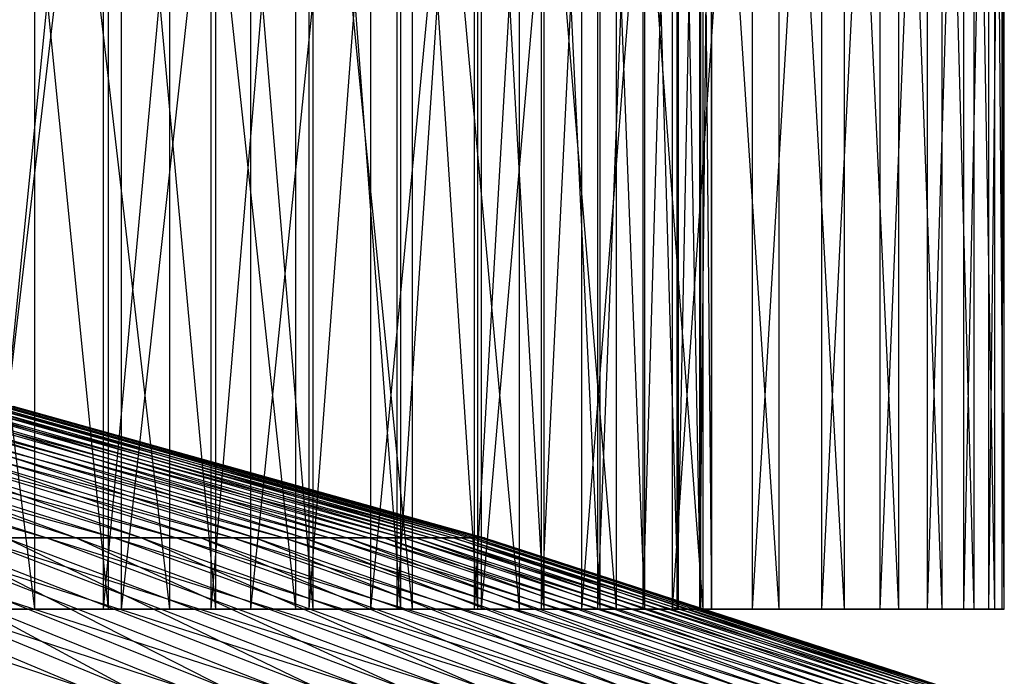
# Model space of a CAD drawing. Extents: x -125 to 125, y -143 to 0.
# Tile 339 of 406: x 14.94 to 20, y -26.14 to -22.77. Entities that reach past the tile are written whole.
import ezdxf

# ---------------------------------------------------------------- set-up
doc = ezdxf.new("R2010")
doc.units = 0
doc.header["$LTSCALE"] = 25.4
doc.layers.get('0').update_dxf_attribs({"linetype": 'CONTINUOUS'})

# ---------------------------------------------------------------- blocks, each defined once
blk = doc.blocks.new('NL2500027000_STL_3')
at = {"color": 0}
for p, q in [((15.0189, -25.8, 13.2073), (14.2819, -19.8, 14.001)), ((15.0189, -25.8, 13.2073), (14.2819, -19.8, 14.001)), ((14.7537, -25.8, -13.5029), (15.4631, -19.8, -12.6844)), ((14.7537, -25.8, -13.5029), (15.4631, -19.8, -12.6844)), ((15.3696, -19.8, -10.2969), (14.7681, -25.8, -11.1425)), ((15.3696, -19.8, -10.2969), (14.7681, -25.8, -11.1425)), ((14.7953, -19.8, 11.1062), (15.3948, -25.8, 10.2592)), ((14.7953, -19.8, 11.1062), (15.3948, -25.8, 10.2592)), ((15.0189, -25.8, 13.2073), (15.0189, -19.8, 13.2073)), ((15.0189, -25.8, 13.2073), (15.0189, -19.8, 13.2073)), ((15.7119, -25.8, 12.3748), (15.0189, -19.8, 13.2073)), ((15.7119, -25.8, 12.3748), (15.0189, -19.8, 13.2073)), ((15.9228, -19.8, -9.4189), (15.3696, -25.8, -10.2969)), ((15.9228, -19.8, -9.4189), (15.3696, -25.8, -10.2969)), ((15.3696, -19.8, -10.2969), (15.3696, -25.8, -10.2969)), ((15.3696, -19.8, -10.2969), (15.3696, -25.8, -10.2969)), ((15.3948, -19.8, 10.2592), (15.3948, -25.8, 10.2592)), ((15.3948, -19.8, 10.2592), (15.3948, -25.8, 10.2592)), ((15.3948, -19.8, 10.2592), (15.9458, -25.8, 9.3799)), ((15.3948, -19.8, 10.2592), (15.9458, -25.8, 9.3799)), ((15.4631, -25.8, -12.6844), (16.1271, -19.8, -11.8286)), ((15.4631, -25.8, -12.6844), (16.1271, -19.8, -11.8286)), ((15.4631, -25.8, -12.6844), (15.4631, -19.8, -12.6844)), ((15.4631, -25.8, -12.6844), (15.4631, -19.8, -12.6844)), ((15.7119, -25.8, 12.3748), (15.7119, -19.8, 12.3748)), ((15.7119, -25.8, 12.3748), (15.7119, -19.8, 12.3748)), ((16.3588, -25.8, 11.506), (15.7119, -19.8, 12.3748)), ((16.3588, -25.8, 11.506), (15.7119, -19.8, 12.3748)), ((16.4258, -19.8, -8.5113), (15.9228, -25.8, -9.4189)), ((16.4258, -19.8, -8.5113), (15.9228, -25.8, -9.4189)), ((15.9228, -19.8, -9.4189), (15.9228, -25.8, -9.4189)), ((15.9228, -19.8, -9.4189), (15.9228, -25.8, -9.4189)), ((15.9458, -19.8, 9.3799), (15.9458, -25.8, 9.3799)), ((15.9458, -19.8, 9.3799), (15.9458, -25.8, 9.3799)), ((15.9458, -19.8, 9.3799), (16.4466, -25.8, 8.471)), ((15.9458, -19.8, 9.3799), (16.4466, -25.8, 8.471)), ((16.1271, -25.8, -11.8286), (16.7438, -19.8, -10.9382)), ((16.1271, -25.8, -11.8286), (16.7438, -19.8, -10.9382)), ((16.1271, -25.8, -11.8286), (16.1271, -19.8, -11.8286)), ((16.1271, -25.8, -11.8286), (16.1271, -19.8, -11.8286)), ((16.3588, -25.8, 11.506), (16.3588, -19.8, 11.506)), ((16.3588, -25.8, 11.506), (16.3588, -19.8, 11.506)), ((16.9578, -25.8, 10.6035), (16.3588, -19.8, 11.506)), ((16.9578, -25.8, 10.6035), (16.3588, -19.8, 11.506)), ((16.8772, -19.8, -7.5769), (16.4258, -25.8, -8.5113)), ((16.8772, -19.8, -7.5769), (16.4258, -25.8, -8.5113)), ((16.4258, -19.8, -8.5113), (16.4258, -25.8, -8.5113)), ((16.4258, -19.8, -8.5113), (16.4258, -25.8, -8.5113)), ((16.4466, -19.8, 8.471), (16.4466, -25.8, 8.471)), ((16.4466, -19.8, 8.471), (16.4466, -25.8, 8.471)), ((16.4466, -19.8, 8.471), (16.8957, -25.8, 7.5355)), ((16.4466, -19.8, 8.471), (16.8957, -25.8, 7.5355)), ((16.7438, -25.8, -10.9382), (17.3115, -19.8, -10.0156)), ((16.7438, -25.8, -10.9382), (17.3115, -19.8, -10.0156)), ((16.7438, -25.8, -10.9382), (16.7438, -19.8, -10.9382)), ((16.7438, -25.8, -10.9382), (16.7438, -19.8, -10.9382)), ((17.2755, -19.8, -6.6187), (16.8772, -25.8, -7.5769)), ((17.2755, -19.8, -6.6187), (16.8772, -25.8, -7.5769)), ((16.8772, -19.8, -7.5769), (16.8772, -25.8, -7.5769)), ((16.8772, -19.8, -7.5769), (16.8772, -25.8, -7.5769)), ((16.8957, -19.8, 7.5355), (16.8957, -25.8, 7.5355)), ((16.8957, -19.8, 7.5355), (16.8957, -25.8, 7.5355)), ((16.8957, -19.8, 7.5355), (17.2917, -25.8, 6.5763)), ((16.8957, -19.8, 7.5355), (17.2917, -25.8, 6.5763)), ((16.9578, -25.8, 10.6035), (16.9578, -19.8, 10.6035)), ((16.9578, -25.8, 10.6035), (16.9578, -19.8, 10.6035)), ((17.507, -25.8, 9.6699), (16.9578, -19.8, 10.6035)), ((17.507, -25.8, 9.6699), (16.9578, -19.8, 10.6035)), ((17.6194, -19.8, -5.6396), (17.2755, -25.8, -6.6187)), ((17.6194, -19.8, -5.6396), (17.2755, -25.8, -6.6187)), ((17.2755, -19.8, -6.6187), (17.2755, -25.8, -6.6187)), ((17.2755, -19.8, -6.6187), (17.2755, -25.8, -6.6187)), ((17.2917, -19.8, 6.5763), (17.2917, -25.8, 6.5763)), ((17.2917, -19.8, 6.5763), (17.2917, -25.8, 6.5763)), ((17.2917, -19.8, 6.5763), (17.6332, -25.8, 5.5964)), ((17.2917, -19.8, 6.5763), (17.6332, -25.8, 5.5964)), ((17.3115, -25.8, -10.0156), (17.8283, -19.8, -9.0637)), ((17.3115, -25.8, -10.0156), (17.8283, -19.8, -9.0637)), ((17.3115, -25.8, -10.0156), (17.3115, -19.8, -10.0156)), ((17.3115, -25.8, -10.0156), (17.3115, -19.8, -10.0156)), ((17.507, -25.8, 9.6699), (17.507, -19.8, 9.6699)), ((17.507, -25.8, 9.6699), (17.507, -19.8, 9.6699)), ((18.0048, -25.8, 8.7079), (17.507, -19.8, 9.6699)), ((18.0048, -25.8, 8.7079), (17.507, -19.8, 9.6699)), ((17.9079, -19.8, -4.6428), (17.6194, -25.8, -5.6396)), ((17.9079, -19.8, -4.6428), (17.6194, -25.8, -5.6396)), ((17.6194, -19.8, -5.6396), (17.6194, -25.8, -5.6396)), ((17.6194, -19.8, -5.6396), (17.6194, -25.8, -5.6396)), ((17.6332, -19.8, 5.5964), (17.6332, -25.8, 5.5964)), ((17.6332, -19.8, 5.5964), (17.6332, -25.8, 5.5964)), ((17.6332, -19.8, 5.5964), (17.9193, -25.8, 4.5989)), ((17.6332, -19.8, 5.5964), (17.9193, -25.8, 4.5989)), ((17.8283, -25.8, -9.0637), (18.2929, -19.8, -8.0852)), ((17.8283, -25.8, -9.0637), (18.2929, -19.8, -8.0852)), ((17.8283, -25.8, -9.0637), (17.8283, -19.8, -9.0637)), ((17.8283, -25.8, -9.0637), (17.8283, -19.8, -9.0637)), ((18.1401, -19.8, -3.6314), (17.9079, -25.8, -4.6428)), ((18.1401, -19.8, -3.6314), (17.9079, -25.8, -4.6428)), ((17.9079, -19.8, -4.6428), (17.9079, -25.8, -4.6428)), ((17.9079, -19.8, -4.6428), (17.9079, -25.8, -4.6428)), ((17.9193, -19.8, 4.5989), (17.9193, -25.8, 4.5989)), ((17.9193, -19.8, 4.5989), (17.9193, -25.8, 4.5989)), ((17.9193, -19.8, 4.5989), (18.1489, -25.8, 3.5869)), ((17.9193, -19.8, 4.5989), (18.1489, -25.8, 3.5869)), ((18.0048, -25.8, 8.7079), (18.0048, -19.8, 8.7079)), ((18.0048, -25.8, 8.7079), (18.0048, -19.8, 8.7079)), ((18.4498, -25.8, 7.7203), (18.0048, -19.8, 8.7079)), ((18.4498, -25.8, 7.7203), (18.0048, -19.8, 8.7079)), ((18.3152, -19.8, -2.6086), (18.1401, -25.8, -3.6314)), ((18.3152, -19.8, -2.6086), (18.1401, -25.8, -3.6314)), ((18.1401, -19.8, -3.6314), (18.1401, -25.8, -3.6314)), ((18.1401, -19.8, -3.6314), (18.1401, -25.8, -3.6314)), ((18.1489, -19.8, 3.5869), (18.1489, -25.8, 3.5869)), ((18.1489, -19.8, 3.5869), (18.1489, -25.8, 3.5869)), ((18.1489, -19.8, 3.5869), (18.3215, -25.8, 2.5637)), ((18.1489, -19.8, 3.5869), (18.3215, -25.8, 2.5637)), ((18.2929, -25.8, -8.0852), (18.7038, -19.8, -7.083)), ((18.2929, -25.8, -8.0852), (18.7038, -19.8, -7.083)), ((18.2929, -25.8, -8.0852), (18.2929, -19.8, -8.0852)), ((18.2929, -25.8, -8.0852), (18.2929, -19.8, -8.0852)), ((18.4326, -19.8, -1.5775), (18.3152, -25.8, -2.6086)), ((18.4326, -19.8, -1.5775), (18.3152, -25.8, -2.6086)), ((18.3152, -19.8, -2.6086), (18.3152, -25.8, -2.6086)), ((18.3152, -19.8, -2.6086), (18.3152, -25.8, -2.6086)), ((18.3215, -19.8, 2.5637), (18.3215, -25.8, 2.5637)), ((18.3215, -19.8, 2.5637), (18.3215, -25.8, 2.5637)), ((18.3215, -19.8, 2.5637), (18.4364, -25.8, 1.5323)), ((18.3215, -19.8, 2.5637), (18.4364, -25.8, 1.5323)), ((18.4921, -19.8, -0.5415), (18.4326, -25.8, -1.5775)), ((18.4921, -19.8, -0.5415), (18.4326, -25.8, -1.5775)), ((18.4326, -19.8, -1.5775), (18.4326, -25.8, -1.5775)), ((18.4326, -19.8, -1.5775), (18.4326, -25.8, -1.5775)), ((18.4364, -19.8, 1.5323), (18.4364, -25.8, 1.5323)), ((18.4364, -19.8, 1.5323), (18.4364, -25.8, 1.5323)), ((18.4364, -19.8, 1.5323), (18.4933, -25.8, 0.4962)), ((18.4364, -19.8, 1.5323), (18.4933, -25.8, 0.4962)), ((18.4498, -25.8, 7.7203), (18.4498, -19.8, 7.7203)), ((18.4498, -25.8, 7.7203), (18.4498, -19.8, 7.7203)), ((18.8407, -25.8, 6.7102), (18.4498, -19.8, 7.7203)), ((18.8407, -25.8, 6.7102), (18.4498, -19.8, 7.7203)), ((18.4933, -19.8, 0.4962), (18.4921, -25.8, -0.5415)), ((18.4933, -19.8, 0.4962), (18.4921, -25.8, -0.5415)), ((18.4921, -19.8, -0.5415), (18.4921, -25.8, -0.5415)), ((18.4921, -19.8, -0.5415), (18.4921, -25.8, -0.5415)), ((18.4933, -19.8, 0.4962), (18.4933, -25.8, 0.4962)), ((18.4933, -19.8, 0.4962), (18.4933, -25.8, 0.4962)), ((18.7038, -25.8, -7.083), (19.0598, -19.8, -6.06)), ((18.7038, -25.8, -7.083), (19.0598, -19.8, -6.06)), ((18.7038, -25.8, -7.083), (18.7038, -19.8, -7.083)), ((18.7038, -25.8, -7.083), (18.7038, -19.8, -7.083)), ((18.8407, -25.8, 6.7102), (18.8407, -19.8, 6.7102)), ((18.8407, -25.8, 6.7102), (18.8407, -19.8, 6.7102)), ((19.1764, -25.8, 5.6803), (18.8407, -19.8, 6.7102)), ((19.1764, -25.8, 5.6803), (18.8407, -19.8, 6.7102)), ((19.0598, -25.8, -6.06), (19.3599, -19.8, -5.0193)), ((19.0598, -25.8, -6.06), (19.3599, -19.8, -5.0193)), ((19.0598, -25.8, -6.06), (19.0598, -19.8, -6.06)), ((19.0598, -25.8, -6.06), (19.0598, -19.8, -6.06)), ((19.1764, -25.8, 5.6803), (19.1764, -19.8, 5.6803)), ((19.1764, -25.8, 5.6803), (19.1764, -19.8, 5.6803)), ((19.4558, -25.8, 4.6338), (19.1764, -19.8, 5.6803)), ((19.4558, -25.8, 4.6338), (19.1764, -19.8, 5.6803)), ((19.3599, -25.8, -5.0193), (19.6033, -19.8, -3.9638)), ((19.3599, -25.8, -5.0193), (19.6033, -19.8, -3.9638)), ((19.3599, -25.8, -5.0193), (19.3599, -19.8, -5.0193)), ((19.3599, -25.8, -5.0193), (19.3599, -19.8, -5.0193)), ((19.4558, -25.8, 4.6338), (19.4558, -19.8, 4.6338)), ((19.4558, -25.8, 4.6338), (19.4558, -19.8, 4.6338)), ((19.6781, -25.8, 3.5737), (19.4558, -19.8, 4.6338)), ((19.6781, -25.8, 3.5737), (19.4558, -19.8, 4.6338)), ((19.6033, -25.8, -3.9638), (19.7891, -19.8, -2.8967)), ((19.6033, -25.8, -3.9638), (19.7891, -19.8, -2.8967)), ((19.6033, -25.8, -3.9638), (19.6033, -19.8, -3.9638)), ((19.6033, -25.8, -3.9638), (19.6033, -19.8, -3.9638)), ((19.6781, -25.8, 3.5737), (19.6781, -19.8, 3.5737)), ((19.6781, -25.8, 3.5737), (19.6781, -19.8, 3.5737)), ((19.8427, -25.8, 2.5031), (19.6781, -19.8, 3.5737)), ((19.8427, -25.8, 2.5031), (19.6781, -19.8, 3.5737)), ((19.7891, -25.8, -2.8967), (19.9169, -19.8, -1.821)), ((19.7891, -25.8, -2.8967), (19.9169, -19.8, -1.821)), ((19.7891, -25.8, -2.8967), (19.7891, -19.8, -2.8967)), ((19.7891, -25.8, -2.8967), (19.7891, -19.8, -2.8967)), ((19.8427, -25.8, 2.5031), (19.8427, -19.8, 2.5031)), ((19.8427, -25.8, 2.5031), (19.8427, -19.8, 2.5031)), ((19.9492, -25.8, 1.4251), (19.8427, -19.8, 2.5031)), ((19.9492, -25.8, 1.4251), (19.8427, -19.8, 2.5031)), ((19.9169, -25.8, -1.821), (19.9863, -19.8, -0.7401)), ((19.9169, -25.8, -1.821), (19.9863, -19.8, -0.7401)), ((19.9169, -25.8, -1.821), (19.9169, -19.8, -1.821)), ((19.9169, -25.8, -1.821), (19.9169, -19.8, -1.821)), ((19.9492, -25.8, 1.4251), (19.9492, -19.8, 1.4251)), ((19.9492, -25.8, 1.4251), (19.9492, -19.8, 1.4251)), ((19.9971, -25.8, 0.343), (19.9492, -19.8, 1.4251)), ((19.9971, -25.8, 0.343), (19.9492, -19.8, 1.4251)), ((19.9863, -25.8, -0.7401), (19.9971, -19.8, 0.343)), ((19.9863, -25.8, -0.7401), (19.9971, -19.8, 0.343)), ((19.9863, -25.8, -0.7401), (19.9863, -19.8, -0.7401)), ((19.9863, -25.8, -0.7401), (19.9863, -19.8, -0.7401)), ((19.9971, -25.8, 0.343), (19.9971, -19.8, 0.343)), ((19.9971, -25.8, 0.343), (19.9971, -19.8, 0.343)), ((12.6529, -24.7581, 7.8821), (15.0809, -25.4333, 8.5339)), ((12.6529, -24.7581, 7.8821), (15.0809, -25.4333, 8.5339)), ((12.9739, -24.7581, 7.3417), (15.4272, -25.4333, 7.8906)), ((12.9739, -24.7581, 7.3417), (15.4272, -25.4333, 7.8906)), ((12.9739, -24.7581, 7.3417), (15.0809, -25.4333, 8.5339)), ((12.9739, -24.7581, 7.3417), (15.0809, -25.4333, 8.5339)), ((13.1029, -24.7581, -7.109), (15.2307, -25.4333, -8.2634)), ((13.1029, -24.7581, -7.109), (15.2307, -25.4333, -8.2634)), ((13.2719, -24.7581, 6.7882), (15.7461, -25.4333, 7.2332)), ((13.2719, -24.7581, 6.7882), (15.7461, -25.4333, 7.2332)), ((13.2719, -24.7581, 6.7882), (15.4272, -25.4333, 7.8906)), ((13.2719, -24.7581, 6.7882), (15.4272, -25.4333, 7.8906)), ((13.3909, -24.7581, -6.5503), (15.2307, -25.4333, -8.2634)), ((13.3909, -24.7581, -6.5503), (15.2307, -25.4333, -8.2634)), ((13.3909, -24.7581, -6.5503), (15.5656, -25.4333, -7.614)), ((13.3909, -24.7581, -6.5503), (15.5656, -25.4333, -7.614)), ((13.5463, -24.7581, 6.2227), (16.0371, -25.4333, 6.563)), ((13.5463, -24.7581, 6.2227), (16.0371, -25.4333, 6.563)), ((13.5463, -24.7581, 6.2227), (15.7461, -25.4333, 7.2332)), ((13.5463, -24.7581, 6.2227), (15.7461, -25.4333, 7.2332)), ((13.6551, -24.7581, -5.9799), (15.5656, -25.4333, -7.614)), ((13.6551, -24.7581, -5.9799), (15.5656, -25.4333, -7.614)), ((13.6551, -24.7581, -5.9799), (15.8727, -25.4333, -6.9511)), ((13.6551, -24.7581, -5.9799), (15.8727, -25.4333, -6.9511)), ((13.7965, -24.7581, 5.6461), (16.2995, -25.4333, 5.8811)), ((13.7965, -24.7581, 5.6461), (16.2995, -25.4333, 5.8811)), ((13.7965, -24.7581, 5.6461), (16.0371, -25.4333, 6.563)), ((13.7965, -24.7581, 5.6461), (16.0371, -25.4333, 6.563)), ((13.8951, -24.7581, -5.399), (15.8727, -25.4333, -6.9511)), ((13.8951, -24.7581, -5.399), (15.8727, -25.4333, -6.9511)), ((13.8951, -24.7581, -5.399), (16.1516, -25.4333, -6.2757)), ((13.8951, -24.7581, -5.399), (16.1516, -25.4333, -6.2757)), ((14.0223, -24.7581, 5.0594), (16.5329, -25.4333, 5.1887)), ((14.0223, -24.7581, 5.0594), (16.5329, -25.4333, 5.1887)), ((14.0223, -24.7581, 5.0594), (16.2995, -25.4333, 5.8811)), ((14.0223, -24.7581, 5.0594), (16.2995, -25.4333, 5.8811)), ((14.1103, -24.7581, -4.8084), (16.1516, -25.4333, -6.2757)), ((14.1103, -24.7581, -4.8084), (16.1516, -25.4333, -6.2757)), ((14.1103, -24.7581, -4.8084), (16.4018, -25.4333, -5.5893)), ((14.1103, -24.7581, -4.8084), (16.4018, -25.4333, -5.5893)), ((14.2231, -24.7581, 4.4638), (16.737, -25.4333, 4.4871)), ((14.2231, -24.7581, 4.4638), (16.737, -25.4333, 4.4871)), ((14.2231, -24.7581, 4.4638), (16.5329, -25.4333, 5.1887)), ((14.2231, -24.7581, 4.4638), (16.5329, -25.4333, 5.1887)), ((14.3005, -24.7581, -4.2093), (16.4018, -25.4333, -5.5893)), ((14.3005, -24.7581, -4.2093), (16.4018, -25.4333, -5.5893)), ((14.3005, -24.7581, -4.2093), (16.6229, -25.4333, -4.8928)), ((14.3005, -24.7581, -4.2093), (16.6229, -25.4333, -4.8928)), ((14.3986, -24.7581, 3.8602), (16.9112, -25.4333, 3.7776)), ((14.3986, -24.7581, 3.8602), (16.9112, -25.4333, 3.7776)), ((14.3986, -24.7581, 3.8602), (16.737, -25.4333, 4.4871)), ((14.3986, -24.7581, 3.8602), (16.737, -25.4333, 4.4871)), ((14.4652, -24.7581, -3.6027), (16.6229, -25.4333, -4.8928)), ((14.4652, -24.7581, -3.6027), (16.6229, -25.4333, -4.8928)), ((14.4652, -24.7581, -3.6027), (16.8144, -25.4333, -4.1877)), ((14.4652, -24.7581, -3.6027), (16.8144, -25.4333, -4.1877)), ((14.5486, -24.7581, 3.2498), (17.0555, -25.4333, 3.0613)), ((14.5486, -24.7581, 3.2498), (17.0555, -25.4333, 3.0613)), ((14.5486, -24.7581, 3.2498), (16.9112, -25.4333, 3.7776)), ((14.5486, -24.7581, 3.2498), (16.9112, -25.4333, 3.7776)), ((14.6043, -24.7581, -2.9897), (16.8144, -25.4333, -4.1877)), ((14.6043, -24.7581, -2.9897), (16.8144, -25.4333, -4.1877)), ((14.6043, -24.7581, -2.9897), (16.976, -25.4333, -3.4752)), ((14.6043, -24.7581, -2.9897), (16.976, -25.4333, -3.4752)), ((14.6726, -24.7581, 2.6336), (17.1693, -25.4333, 2.3396)), ((14.6726, -24.7581, 2.6336), (17.1693, -25.4333, 2.3396)), ((14.6726, -24.7581, 2.6336), (17.0555, -25.4333, 3.0613)), ((14.6726, -24.7581, 2.6336), (17.0555, -25.4333, 3.0613)), ((14.7173, -24.7581, -2.3713), (16.976, -25.4333, -3.4752)), ((14.7173, -24.7581, -2.3713), (16.976, -25.4333, -3.4752)), ((14.7173, -24.7581, -2.3713), (17.1074, -25.4333, -2.7564)), ((14.7173, -24.7581, -2.3713), (17.1074, -25.4333, -2.7564)), ((14.7706, -24.7581, 2.0127), (17.2527, -25.4333, 1.6137)), ((14.7706, -24.7581, 2.0127), (17.2527, -25.4333, 1.6137)), ((14.7706, -24.7581, 2.0127), (17.1693, -25.4333, 2.3396)), ((14.7706, -24.7581, 2.0127), (17.1693, -25.4333, 2.3396)), ((14.8042, -24.7581, -1.7488), (17.1074, -25.4333, -2.7564)), ((14.8042, -24.7581, -1.7488), (17.1074, -25.4333, -2.7564)), ((14.8042, -24.7581, -1.7488), (17.2084, -25.4333, -2.0328)), ((14.8042, -24.7581, -1.7488), (17.2084, -25.4333, -2.0328)), ((14.8423, -24.7581, 1.3882), (17.3054, -25.4333, 0.8849)), ((14.8423, -24.7581, 1.3882), (17.3054, -25.4333, 0.8849)), ((14.8423, -24.7581, 1.3882), (17.2527, -25.4333, 1.6137)), ((14.8423, -24.7581, 1.3882), (17.2527, -25.4333, 1.6137)), ((14.8648, -24.7581, -1.1232), (17.2084, -25.4333, -2.0328)), ((14.8648, -24.7581, -1.1232), (17.2084, -25.4333, -2.0328)), ((14.8648, -24.7581, -1.1232), (17.2788, -25.4333, -1.3056)), ((14.8648, -24.7581, -1.1232), (17.2788, -25.4333, -1.3056)), ((14.8877, -24.7581, 0.7613), (17.3273, -25.4333, 0.1546)), ((14.8877, -24.7581, 0.7613), (17.3273, -25.4333, 0.1546)), ((14.8877, -24.7581, 0.7613), (17.3054, -25.4333, 0.8849)), ((14.8877, -24.7581, 0.7613), (17.3054, -25.4333, 0.8849)), ((14.8989, -24.7581, -0.4955), (17.2788, -25.4333, -1.3056)), ((14.8989, -24.7581, -0.4955), (17.2788, -25.4333, -1.3056)), ((14.8989, -24.7581, -0.4955), (17.3184, -25.4333, -0.576)), ((14.8989, -24.7581, -0.4955), (17.3184, -25.4333, -0.576)), ((14.9065, -24.7581, 0.133), (17.3184, -25.4333, -0.576)), ((14.9065, -24.7581, 0.133), (17.3184, -25.4333, -0.576)), ((14.9065, -24.7581, 0.133), (17.3273, -25.4333, 0.1546)), ((14.9065, -24.7581, 0.133), (17.3273, -25.4333, 0.1546)), ((12.9608, -25.4333, 11.5012), (15.2875, -26.2094, 12.4544)), ((12.9608, -25.4333, 11.5012), (15.2875, -26.2094, 12.4544)), ((13.4342, -25.4333, 10.9445), (15.7989, -26.2094, 11.7989)), ((13.4342, -25.4333, 10.9445), (15.7989, -26.2094, 11.7989)), ((13.4342, -25.4333, 10.9445), (15.2875, -26.2094, 12.4544)), ((13.4342, -25.4333, 10.9445), (15.2875, -26.2094, 12.4544)), ((13.6273, -25.4333, -10.7031), (15.5073, -26.2094, -12.1796)), ((13.6273, -25.4333, -10.7031), (15.5073, -26.2094, -12.1796)), ((13.8836, -25.4333, 10.3685), (16.2823, -26.2094, 11.1223)), ((13.8836, -25.4333, 10.3685), (16.2823, -26.2094, 11.1223)), ((13.8836, -25.4333, 10.3685), (15.7989, -26.2094, 11.7989)), ((13.8836, -25.4333, 10.3685), (15.7989, -26.2094, 11.7989)), ((14.0664, -25.4333, -10.1191), (15.5073, -26.2094, -12.1796)), ((14.0664, -25.4333, -10.1191), (15.5073, -26.2094, -12.1796)), ((14.0664, -25.4333, -10.1191), (16.007, -26.2094, -11.515)), ((14.0664, -25.4333, -10.1191), (16.007, -26.2094, -11.515)), ((14.3084, -25.4333, 9.774), (16.7367, -26.2094, 10.426)), ((14.3084, -25.4333, 9.774), (16.7367, -26.2094, 10.426)), ((14.3084, -25.4333, 9.774), (16.2823, -26.2094, 11.1223)), ((14.3084, -25.4333, 9.774), (16.2823, -26.2094, 11.1223)), ((14.4805, -25.4333, -9.5171), (16.007, -26.2094, -11.515)), ((14.4805, -25.4333, -9.5171), (16.007, -26.2094, -11.515)), ((14.4805, -25.4333, -9.5171), (16.4782, -26.2094, -10.83)), ((14.4805, -25.4333, -9.5171), (16.4782, -26.2094, -10.83)), ((14.7077, -25.4333, 9.1621), (15.0809, -25.4333, 8.5339)), ((14.7077, -25.4333, 9.1621), (15.0809, -25.4333, 8.5339)), ((14.7077, -25.4333, 9.1621), (17.1613, -26.2094, 9.7112)), ((14.7077, -25.4333, 9.1621), (17.1613, -26.2094, 9.7112)), ((14.7077, -25.4333, 9.1621), (16.7367, -26.2094, 10.426)), ((14.7077, -25.4333, 9.1621), (16.7367, -26.2094, 10.426)), ((15.2307, -25.4333, -8.2634), (14.8689, -25.4333, -8.8982)), ((14.8689, -25.4333, -8.8982), (16.4782, -26.2094, -10.83)), ((14.8689, -25.4333, -8.8982), (16.4782, -26.2094, -10.83)), ((14.8689, -25.4333, -8.8982), (16.9201, -26.2094, -10.1257)), ((14.8689, -25.4333, -8.8982), (16.9201, -26.2094, -10.1257)), ((15.2307, -25.4333, -8.2634), (14.8689, -25.4333, -8.8982)), ((15.0809, -25.4333, 8.5339), (15.4272, -25.4333, 7.8906)), ((15.0809, -25.4333, 8.5339), (15.4272, -25.4333, 7.8906)), ((15.0809, -25.4333, 8.5339), (17.5555, -26.2094, 8.9791)), ((15.0809, -25.4333, 8.5339), (17.5555, -26.2094, 8.9791)), ((15.0809, -25.4333, 8.5339), (17.1613, -26.2094, 9.7112)), ((15.0809, -25.4333, 8.5339), (17.1613, -26.2094, 9.7112)), ((15.5656, -25.4333, -7.614), (15.2307, -25.4333, -8.2634)), ((15.2307, -25.4333, -8.2634), (16.9201, -26.2094, -10.1257)), ((15.2307, -25.4333, -8.2634), (16.9201, -26.2094, -10.1257)), ((15.2307, -25.4333, -8.2634), (17.3319, -26.2094, -9.4034)), ((15.2307, -25.4333, -8.2634), (17.3319, -26.2094, -9.4034)), ((15.5656, -25.4333, -7.614), (15.2307, -25.4333, -8.2634)), ((15.4272, -25.4333, 7.8906), (15.7461, -25.4333, 7.2332)), ((15.4272, -25.4333, 7.8906), (15.7461, -25.4333, 7.2332)), ((15.4272, -25.4333, 7.8906), (17.9184, -26.2094, 8.2311)), ((15.4272, -25.4333, 7.8906), (17.9184, -26.2094, 8.2311)), ((15.4272, -25.4333, 7.8906), (17.5555, -26.2094, 8.9791)), ((15.4272, -25.4333, 7.8906), (17.5555, -26.2094, 8.9791)), ((15.8727, -25.4333, -6.9511), (15.5656, -25.4333, -7.614)), ((15.5656, -25.4333, -7.614), (17.3319, -26.2094, -9.4034)), ((15.5656, -25.4333, -7.614), (17.3319, -26.2094, -9.4034)), ((15.5656, -25.4333, -7.614), (17.7129, -26.2094, -8.6644)), ((15.5656, -25.4333, -7.614), (17.7129, -26.2094, -8.6644)), ((15.8727, -25.4333, -6.9511), (15.5656, -25.4333, -7.614)), ((15.7461, -25.4333, 7.2332), (16.0371, -25.4333, 6.563)), ((15.7461, -25.4333, 7.2332), (16.0371, -25.4333, 6.563)), ((15.7461, -25.4333, 7.2332), (18.2495, -26.2094, 7.4684)), ((15.7461, -25.4333, 7.2332), (18.2495, -26.2094, 7.4684)), ((15.7461, -25.4333, 7.2332), (17.9184, -26.2094, 8.2311)), ((15.7461, -25.4333, 7.2332), (17.9184, -26.2094, 8.2311)), ((16.1516, -25.4333, -6.2757), (15.8727, -25.4333, -6.9511)), ((15.8727, -25.4333, -6.9511), (17.7129, -26.2094, -8.6644)), ((15.8727, -25.4333, -6.9511), (17.7129, -26.2094, -8.6644)), ((15.8727, -25.4333, -6.9511), (18.0624, -26.2094, -7.91)), ((15.8727, -25.4333, -6.9511), (18.0624, -26.2094, -7.91)), ((16.1516, -25.4333, -6.2757), (15.8727, -25.4333, -6.9511)), ((16.0371, -25.4333, 6.563), (16.2995, -25.4333, 5.8811)), ((16.0371, -25.4333, 6.563), (16.2995, -25.4333, 5.8811)), ((16.0371, -25.4333, 6.563), (18.5481, -26.2094, 6.6924)), ((16.0371, -25.4333, 6.563), (18.5481, -26.2094, 6.6924)), ((16.0371, -25.4333, 6.563), (18.2495, -26.2094, 7.4684)), ((16.0371, -25.4333, 6.563), (18.2495, -26.2094, 7.4684)), ((16.4018, -25.4333, -5.5893), (16.1516, -25.4333, -6.2757)), ((16.1516, -25.4333, -6.2757), (18.0624, -26.2094, -7.91)), ((16.1516, -25.4333, -6.2757), (18.0624, -26.2094, -7.91)), ((16.1516, -25.4333, -6.2757), (18.3798, -26.2094, -7.1415)), ((16.1516, -25.4333, -6.2757), (18.3798, -26.2094, -7.1415)), ((16.4018, -25.4333, -5.5893), (16.1516, -25.4333, -6.2757)), ((16.2995, -25.4333, 5.8811), (16.5329, -25.4333, 5.1887)), ((16.2995, -25.4333, 5.8811), (16.5329, -25.4333, 5.1887)), ((16.2995, -25.4333, 5.8811), (18.8137, -26.2094, 5.9045)), ((16.2995, -25.4333, 5.8811), (18.8137, -26.2094, 5.9045)), ((16.2995, -25.4333, 5.8811), (18.5481, -26.2094, 6.6924)), ((16.2995, -25.4333, 5.8811), (18.5481, -26.2094, 6.6924)), ((16.6229, -25.4333, -4.8928), (16.4018, -25.4333, -5.5893)), ((16.4018, -25.4333, -5.5893), (18.3798, -26.2094, -7.1415)), ((16.4018, -25.4333, -5.5893), (18.3798, -26.2094, -7.1415)), ((16.4018, -25.4333, -5.5893), (18.6645, -26.2094, -6.3603)), ((16.4018, -25.4333, -5.5893), (18.6645, -26.2094, -6.3603)), ((16.6229, -25.4333, -4.8928), (16.4018, -25.4333, -5.5893)), ((16.5329, -25.4333, 5.1887), (16.737, -25.4333, 4.4871)), ((16.5329, -25.4333, 5.1887), (16.737, -25.4333, 4.4871)), ((16.5329, -25.4333, 5.1887), (19.0459, -26.2094, 5.1062)), ((16.5329, -25.4333, 5.1887), (19.0459, -26.2094, 5.1062)), ((16.5329, -25.4333, 5.1887), (18.8137, -26.2094, 5.9045)), ((16.5329, -25.4333, 5.1887), (18.8137, -26.2094, 5.9045)), ((16.8144, -25.4333, -4.1877), (16.6229, -25.4333, -4.8928)), ((16.6229, -25.4333, -4.8928), (18.6645, -26.2094, -6.3603)), ((16.6229, -25.4333, -4.8928), (18.6645, -26.2094, -6.3603)), ((16.6229, -25.4333, -4.8928), (18.9161, -26.2094, -5.5678)), ((16.6229, -25.4333, -4.8928), (18.9161, -26.2094, -5.5678)), ((16.8144, -25.4333, -4.1877), (16.6229, -25.4333, -4.8928)), ((16.737, -25.4333, 4.4871), (16.9112, -25.4333, 3.7776)), ((16.737, -25.4333, 4.4871), (16.9112, -25.4333, 3.7776)), ((16.737, -25.4333, 4.4871), (19.2442, -26.2094, 4.2987)), ((16.737, -25.4333, 4.4871), (19.2442, -26.2094, 4.2987)), ((16.737, -25.4333, 4.4871), (19.0459, -26.2094, 5.1062)), ((16.737, -25.4333, 4.4871), (19.0459, -26.2094, 5.1062)), ((16.976, -25.4333, -3.4752), (16.8144, -25.4333, -4.1877)), ((16.8144, -25.4333, -4.1877), (18.9161, -26.2094, -5.5678)), ((16.8144, -25.4333, -4.1877), (18.9161, -26.2094, -5.5678)), ((16.8144, -25.4333, -4.1877), (19.134, -26.2094, -4.7655)), ((16.8144, -25.4333, -4.1877), (19.134, -26.2094, -4.7655)), ((16.976, -25.4333, -3.4752), (16.8144, -25.4333, -4.1877)), ((16.9112, -25.4333, 3.7776), (17.0555, -25.4333, 3.0613)), ((16.9112, -25.4333, 3.7776), (17.0555, -25.4333, 3.0613)), ((16.9112, -25.4333, 3.7776), (19.4083, -26.2094, 3.4836)), ((16.9112, -25.4333, 3.7776), (19.4083, -26.2094, 3.4836)), ((16.9112, -25.4333, 3.7776), (19.2442, -26.2094, 4.2987)), ((16.9112, -25.4333, 3.7776), (19.2442, -26.2094, 4.2987)), ((17.1074, -25.4333, -2.7564), (16.976, -25.4333, -3.4752)), ((16.976, -25.4333, -3.4752), (19.134, -26.2094, -4.7655)), ((16.976, -25.4333, -3.4752), (19.134, -26.2094, -4.7655)), ((16.976, -25.4333, -3.4752), (19.3179, -26.2094, -3.9546)), ((16.976, -25.4333, -3.4752), (19.3179, -26.2094, -3.9546)), ((17.1074, -25.4333, -2.7564), (16.976, -25.4333, -3.4752)), ((17.0555, -25.4333, 3.0613), (17.1693, -25.4333, 2.3396)), ((17.0555, -25.4333, 3.0613), (17.1693, -25.4333, 2.3396)), ((17.0555, -25.4333, 3.0613), (19.5379, -26.2094, 2.6623)), ((17.0555, -25.4333, 3.0613), (19.5379, -26.2094, 2.6623)), ((17.0555, -25.4333, 3.0613), (19.4083, -26.2094, 3.4836)), ((17.0555, -25.4333, 3.0613), (19.4083, -26.2094, 3.4836)), ((17.2084, -25.4333, -2.0328), (17.1074, -25.4333, -2.7564)), ((17.1074, -25.4333, -2.7564), (19.3179, -26.2094, -3.9546)), ((17.1074, -25.4333, -2.7564), (19.3179, -26.2094, -3.9546)), ((17.1074, -25.4333, -2.7564), (19.4674, -26.2094, -3.1367)), ((17.1074, -25.4333, -2.7564), (19.4674, -26.2094, -3.1367)), ((17.2084, -25.4333, -2.0328), (17.1074, -25.4333, -2.7564)), ((17.1693, -25.4333, 2.3396), (17.2527, -25.4333, 1.6137)), ((17.1693, -25.4333, 2.3396), (17.2527, -25.4333, 1.6137)), ((17.1693, -25.4333, 2.3396), (19.6328, -26.2094, 1.8363)), ((17.1693, -25.4333, 2.3396), (19.6328, -26.2094, 1.8363)), ((17.1693, -25.4333, 2.3396), (19.5379, -26.2094, 2.6623)), ((17.1693, -25.4333, 2.3396), (19.5379, -26.2094, 2.6623)), ((17.2788, -25.4333, -1.3056), (17.2084, -25.4333, -2.0328)), ((17.2084, -25.4333, -2.0328), (19.4674, -26.2094, -3.1367)), ((17.2084, -25.4333, -2.0328), (19.4674, -26.2094, -3.1367)), ((17.2084, -25.4333, -2.0328), (19.5823, -26.2094, -2.3132)), ((17.2084, -25.4333, -2.0328), (19.5823, -26.2094, -2.3132)), ((17.2788, -25.4333, -1.3056), (17.2084, -25.4333, -2.0328)), ((17.2527, -25.4333, 1.6137), (17.3054, -25.4333, 0.8849)), ((17.2527, -25.4333, 1.6137), (17.3054, -25.4333, 0.8849)), ((17.2527, -25.4333, 1.6137), (19.6928, -26.2094, 1.007)), ((17.2527, -25.4333, 1.6137), (19.6928, -26.2094, 1.007)), ((17.2527, -25.4333, 1.6137), (19.6328, -26.2094, 1.8363)), ((17.2527, -25.4333, 1.6137), (19.6328, -26.2094, 1.8363)), ((17.3184, -25.4333, -0.576), (17.2788, -25.4333, -1.3056)), ((17.2788, -25.4333, -1.3056), (19.5823, -26.2094, -2.3132)), ((17.2788, -25.4333, -1.3056), (19.5823, -26.2094, -2.3132)), ((17.2788, -25.4333, -1.3056), (19.6624, -26.2094, -1.4857)), ((17.2788, -25.4333, -1.3056), (19.6624, -26.2094, -1.4857)), ((17.3184, -25.4333, -0.576), (17.2788, -25.4333, -1.3056)), ((17.3054, -25.4333, 0.8849), (17.3273, -25.4333, 0.1546)), ((17.3054, -25.4333, 0.8849), (17.3273, -25.4333, 0.1546)), ((17.3054, -25.4333, 0.8849), (19.7177, -26.2094, 0.176)), ((17.3054, -25.4333, 0.8849), (19.7177, -26.2094, 0.176)), ((17.3054, -25.4333, 0.8849), (19.6928, -26.2094, 1.007)), ((17.3054, -25.4333, 0.8849), (19.6928, -26.2094, 1.007)), ((17.3273, -25.4333, 0.1546), (17.3184, -25.4333, -0.576)), ((17.3184, -25.4333, -0.576), (19.6624, -26.2094, -1.4857)), ((17.3184, -25.4333, -0.576), (19.6624, -26.2094, -1.4857)), ((17.3184, -25.4333, -0.576), (19.7076, -26.2094, -0.6554)), ((17.3184, -25.4333, -0.576), (19.7076, -26.2094, -0.6554)), ((17.3273, -25.4333, 0.1546), (17.3184, -25.4333, -0.576)), ((17.3273, -25.4333, 0.1546), (19.7076, -26.2094, -0.6554)), ((17.3273, -25.4333, 0.1546), (19.7076, -26.2094, -0.6554)), ((17.3273, -25.4333, 0.1546), (19.7177, -26.2094, 0.176)), ((17.3273, -25.4333, 0.1546), (19.7177, -26.2094, 0.176)), ((15.0189, -25.8, 13.2073), (13.4588, -25.8, 12.693)), ((15.0189, -25.8, 13.2073), (13.4588, -25.8, 12.693)), ((15.4631, -25.8, -12.6844), (14.1201, -25.8, -11.953)), ((15.4631, -25.8, -12.6844), (14.1201, -25.8, -11.953)), ((15.7119, -25.8, 12.3748), (14.1493, -25.8, 11.9184)), ((15.7119, -25.8, 12.3748), (14.1493, -25.8, 11.9184)), ((15.0189, -25.8, 13.2073), (14.1493, -25.8, 11.9184)), ((15.0189, -25.8, 13.2073), (14.1493, -25.8, 11.9184)), ((15.0189, -25.8, 13.2073), (14.2819, -25.8, 14.001)), ((15.0189, -25.8, 13.2073), (14.2819, -25.8, 14.001)), ((14.7537, -25.8, -13.5029), (15.4631, -25.8, -12.6844)), ((14.7537, -25.8, -13.5029), (15.4631, -25.8, -12.6844)), ((15.4631, -25.8, -12.6844), (14.7681, -25.8, -11.1425)), ((15.4631, -25.8, -12.6844), (14.7681, -25.8, -11.1425)), ((16.1271, -25.8, -11.8286), (14.7681, -25.8, -11.1425)), ((16.1271, -25.8, -11.8286), (14.7681, -25.8, -11.1425)), ((15.3696, -25.8, -10.2969), (14.7681, -25.8, -11.1425)), ((15.3696, -25.8, -10.2969), (14.7681, -25.8, -11.1425)), ((16.3588, -25.8, 11.506), (14.7953, -25.8, 11.1062)), ((14.7953, -25.8, 11.1062), (15.3948, -25.8, 10.2592)), ((16.3588, -25.8, 11.506), (14.7953, -25.8, 11.1062)), ((15.7119, -25.8, 12.3748), (14.7953, -25.8, 11.1062)), ((15.7119, -25.8, 12.3748), (14.7953, -25.8, 11.1062)), ((14.7953, -25.8, 11.1062), (15.3948, -25.8, 10.2592)), ((15.7119, -25.8, 12.3748), (15.0189, -25.8, 13.2073)), ((15.7119, -25.8, 12.3748), (15.0189, -25.8, 13.2073)), ((16.1271, -25.8, -11.8286), (15.3696, -25.8, -10.2969)), ((16.1271, -25.8, -11.8286), (15.3696, -25.8, -10.2969)), ((16.7438, -25.8, -10.9382), (15.3696, -25.8, -10.2969)), ((16.7438, -25.8, -10.9382), (15.3696, -25.8, -10.2969)), ((15.9228, -25.8, -9.4189), (15.3696, -25.8, -10.2969)), ((15.9228, -25.8, -9.4189), (15.3696, -25.8, -10.2969)), ((16.9578, -25.8, 10.6035), (15.3948, -25.8, 10.2592)), ((15.3948, -25.8, 10.2592), (15.9458, -25.8, 9.3799)), ((16.9578, -25.8, 10.6035), (15.3948, -25.8, 10.2592)), ((16.3588, -25.8, 11.506), (15.3948, -25.8, 10.2592)), ((16.3588, -25.8, 11.506), (15.3948, -25.8, 10.2592)), ((15.3948, -25.8, 10.2592), (15.9458, -25.8, 9.3799)), ((15.4631, -25.8, -12.6844), (16.1271, -25.8, -11.8286)), ((15.4631, -25.8, -12.6844), (16.1271, -25.8, -11.8286)), ((16.3588, -25.8, 11.506), (15.7119, -25.8, 12.3748)), ((16.3588, -25.8, 11.506), (15.7119, -25.8, 12.3748)), ((16.7438, -25.8, -10.9382), (15.9228, -25.8, -9.4189)), ((16.7438, -25.8, -10.9382), (15.9228, -25.8, -9.4189)), ((17.3115, -25.8, -10.0156), (15.9228, -25.8, -9.4189)), ((17.3115, -25.8, -10.0156), (15.9228, -25.8, -9.4189)), ((16.4258, -25.8, -8.5113), (15.9228, -25.8, -9.4189)), ((16.4258, -25.8, -8.5113), (15.9228, -25.8, -9.4189)), ((18.0048, -25.8, 8.7079), (15.9458, -25.8, 9.3799)), ((15.9458, -25.8, 9.3799), (16.4466, -25.8, 8.471)), ((17.507, -25.8, 9.6699), (15.9458, -25.8, 9.3799)), ((18.0048, -25.8, 8.7079), (15.9458, -25.8, 9.3799)), ((17.507, -25.8, 9.6699), (15.9458, -25.8, 9.3799)), ((16.9578, -25.8, 10.6035), (15.9458, -25.8, 9.3799)), ((16.9578, -25.8, 10.6035), (15.9458, -25.8, 9.3799)), ((15.9458, -25.8, 9.3799), (16.4466, -25.8, 8.471)), ((16.1271, -25.8, -11.8286), (16.7438, -25.8, -10.9382)), ((16.1271, -25.8, -11.8286), (16.7438, -25.8, -10.9382)), ((16.9578, -25.8, 10.6035), (16.3588, -25.8, 11.506)), ((16.9578, -25.8, 10.6035), (16.3588, -25.8, 11.506)), ((17.3115, -25.8, -10.0156), (16.4258, -25.8, -8.5113)), ((17.3115, -25.8, -10.0156), (16.4258, -25.8, -8.5113)), ((17.8283, -25.8, -9.0637), (16.4258, -25.8, -8.5113)), ((17.8283, -25.8, -9.0637), (16.4258, -25.8, -8.5113)), ((16.8772, -25.8, -7.5769), (16.4258, -25.8, -8.5113)), ((16.8772, -25.8, -7.5769), (16.4258, -25.8, -8.5113)), ((18.4498, -25.8, 7.7203), (16.4466, -25.8, 8.471)), ((16.4466, -25.8, 8.471), (16.8957, -25.8, 7.5355)), ((18.4498, -25.8, 7.7203), (16.4466, -25.8, 8.471)), ((18.0048, -25.8, 8.7079), (16.4466, -25.8, 8.471)), ((18.0048, -25.8, 8.7079), (16.4466, -25.8, 8.471)), ((16.4466, -25.8, 8.471), (16.8957, -25.8, 7.5355)), ((16.7438, -25.8, -10.9382), (17.3115, -25.8, -10.0156)), ((16.7438, -25.8, -10.9382), (17.3115, -25.8, -10.0156)), ((17.8283, -25.8, -9.0637), (16.8772, -25.8, -7.5769)), ((17.8283, -25.8, -9.0637), (16.8772, -25.8, -7.5769)), ((18.2929, -25.8, -8.0852), (16.8772, -25.8, -7.5769)), ((18.2929, -25.8, -8.0852), (16.8772, -25.8, -7.5769)), ((17.2755, -25.8, -6.6187), (16.8772, -25.8, -7.5769)), ((17.2755, -25.8, -6.6187), (16.8772, -25.8, -7.5769)), ((18.8407, -25.8, 6.7102), (16.8957, -25.8, 7.5355)), ((16.8957, -25.8, 7.5355), (17.2917, -25.8, 6.5763)), ((18.8407, -25.8, 6.7102), (16.8957, -25.8, 7.5355)), ((18.4498, -25.8, 7.7203), (16.8957, -25.8, 7.5355)), ((18.4498, -25.8, 7.7203), (16.8957, -25.8, 7.5355)), ((16.8957, -25.8, 7.5355), (17.2917, -25.8, 6.5763)), ((17.507, -25.8, 9.6699), (16.9578, -25.8, 10.6035)), ((17.507, -25.8, 9.6699), (16.9578, -25.8, 10.6035)), ((18.2929, -25.8, -8.0852), (17.2755, -25.8, -6.6187)), ((18.2929, -25.8, -8.0852), (17.2755, -25.8, -6.6187)), ((18.7038, -25.8, -7.083), (17.2755, -25.8, -6.6187)), ((18.7038, -25.8, -7.083), (17.2755, -25.8, -6.6187)), ((17.6194, -25.8, -5.6396), (17.2755, -25.8, -6.6187)), ((17.6194, -25.8, -5.6396), (17.2755, -25.8, -6.6187)), ((19.1764, -25.8, 5.6803), (17.2917, -25.8, 6.5763)), ((17.2917, -25.8, 6.5763), (17.6332, -25.8, 5.5964)), ((19.1764, -25.8, 5.6803), (17.2917, -25.8, 6.5763)), ((18.8407, -25.8, 6.7102), (17.2917, -25.8, 6.5763)), ((18.8407, -25.8, 6.7102), (17.2917, -25.8, 6.5763)), ((17.2917, -25.8, 6.5763), (17.6332, -25.8, 5.5964)), ((17.3115, -25.8, -10.0156), (17.8283, -25.8, -9.0637)), ((17.3115, -25.8, -10.0156), (17.8283, -25.8, -9.0637)), ((18.0048, -25.8, 8.7079), (17.507, -25.8, 9.6699)), ((18.0048, -25.8, 8.7079), (17.507, -25.8, 9.6699)), ((18.7038, -25.8, -7.083), (17.6194, -25.8, -5.6396)), ((18.7038, -25.8, -7.083), (17.6194, -25.8, -5.6396)), ((19.0598, -25.8, -6.06), (17.6194, -25.8, -5.6396)), ((19.0598, -25.8, -6.06), (17.6194, -25.8, -5.6396)), ((17.9079, -25.8, -4.6428), (17.6194, -25.8, -5.6396)), ((17.9079, -25.8, -4.6428), (17.6194, -25.8, -5.6396)), ((19.4558, -25.8, 4.6338), (17.6332, -25.8, 5.5964)), ((17.6332, -25.8, 5.5964), (17.9193, -25.8, 4.5989)), ((19.4558, -25.8, 4.6338), (17.6332, -25.8, 5.5964)), ((19.1764, -25.8, 5.6803), (17.6332, -25.8, 5.5964)), ((19.1764, -25.8, 5.6803), (17.6332, -25.8, 5.5964)), ((17.6332, -25.8, 5.5964), (17.9193, -25.8, 4.5989)), ((17.8283, -25.8, -9.0637), (18.2929, -25.8, -8.0852)), ((17.8283, -25.8, -9.0637), (18.2929, -25.8, -8.0852)), ((19.0598, -25.8, -6.06), (17.9079, -25.8, -4.6428)), ((19.0598, -25.8, -6.06), (17.9079, -25.8, -4.6428)), ((19.3599, -25.8, -5.0193), (17.9079, -25.8, -4.6428)), ((19.3599, -25.8, -5.0193), (17.9079, -25.8, -4.6428)), ((18.1401, -25.8, -3.6314), (17.9079, -25.8, -4.6428)), ((18.1401, -25.8, -3.6314), (17.9079, -25.8, -4.6428)), ((19.6781, -25.8, 3.5737), (17.9193, -25.8, 4.5989)), ((17.9193, -25.8, 4.5989), (18.1489, -25.8, 3.5869)), ((19.6781, -25.8, 3.5737), (17.9193, -25.8, 4.5989)), ((19.4558, -25.8, 4.6338), (17.9193, -25.8, 4.5989)), ((19.4558, -25.8, 4.6338), (17.9193, -25.8, 4.5989)), ((17.9193, -25.8, 4.5989), (18.1489, -25.8, 3.5869)), ((18.4498, -25.8, 7.7203), (18.0048, -25.8, 8.7079)), ((18.4498, -25.8, 7.7203), (18.0048, -25.8, 8.7079)), ((19.3599, -25.8, -5.0193), (18.1401, -25.8, -3.6314)), ((19.3599, -25.8, -5.0193), (18.1401, -25.8, -3.6314)), ((19.6033, -25.8, -3.9638), (18.1401, -25.8, -3.6314)), ((19.6033, -25.8, -3.9638), (18.1401, -25.8, -3.6314)), ((18.3152, -25.8, -2.6086), (18.1401, -25.8, -3.6314)), ((18.3152, -25.8, -2.6086), (18.1401, -25.8, -3.6314)), ((19.8427, -25.8, 2.5031), (18.1489, -25.8, 3.5869)), ((18.1489, -25.8, 3.5869), (18.3215, -25.8, 2.5637)), ((19.8427, -25.8, 2.5031), (18.1489, -25.8, 3.5869)), ((19.6781, -25.8, 3.5737), (18.1489, -25.8, 3.5869)), ((19.6781, -25.8, 3.5737), (18.1489, -25.8, 3.5869)), ((18.1489, -25.8, 3.5869), (18.3215, -25.8, 2.5637)), ((18.2929, -25.8, -8.0852), (18.7038, -25.8, -7.083)), ((18.2929, -25.8, -8.0852), (18.7038, -25.8, -7.083)), ((19.6033, -25.8, -3.9638), (18.3152, -25.8, -2.6086)), ((19.6033, -25.8, -3.9638), (18.3152, -25.8, -2.6086)), ((19.7891, -25.8, -2.8967), (18.3152, -25.8, -2.6086)), ((19.7891, -25.8, -2.8967), (18.3152, -25.8, -2.6086)), ((18.4326, -25.8, -1.5775), (18.3152, -25.8, -2.6086)), ((18.4326, -25.8, -1.5775), (18.3152, -25.8, -2.6086)), ((19.9492, -25.8, 1.4251), (18.3215, -25.8, 2.5637)), ((18.3215, -25.8, 2.5637), (18.4364, -25.8, 1.5323)), ((19.9492, -25.8, 1.4251), (18.3215, -25.8, 2.5637)), ((19.8427, -25.8, 2.5031), (18.3215, -25.8, 2.5637)), ((19.8427, -25.8, 2.5031), (18.3215, -25.8, 2.5637)), ((18.3215, -25.8, 2.5637), (18.4364, -25.8, 1.5323)), ((19.7891, -25.8, -2.8967), (18.4326, -25.8, -1.5775)), ((19.7891, -25.8, -2.8967), (18.4326, -25.8, -1.5775)), ((19.9169, -25.8, -1.821), (18.4326, -25.8, -1.5775)), ((19.9169, -25.8, -1.821), (18.4326, -25.8, -1.5775)), ((18.4921, -25.8, -0.5415), (18.4326, -25.8, -1.5775)), ((18.4921, -25.8, -0.5415), (18.4326, -25.8, -1.5775)), ((19.9971, -25.8, 0.343), (18.4364, -25.8, 1.5323)), ((18.4364, -25.8, 1.5323), (18.4933, -25.8, 0.4962)), ((19.9971, -25.8, 0.343), (18.4364, -25.8, 1.5323)), ((19.9492, -25.8, 1.4251), (18.4364, -25.8, 1.5323)), ((19.9492, -25.8, 1.4251), (18.4364, -25.8, 1.5323)), ((18.4364, -25.8, 1.5323), (18.4933, -25.8, 0.4962)), ((18.8407, -25.8, 6.7102), (18.4498, -25.8, 7.7203)), ((18.8407, -25.8, 6.7102), (18.4498, -25.8, 7.7203)), ((19.9169, -25.8, -1.821), (18.4921, -25.8, -0.5415)), ((19.9169, -25.8, -1.821), (18.4921, -25.8, -0.5415)), ((19.9863, -25.8, -0.7401), (18.4921, -25.8, -0.5415)), ((19.9863, -25.8, -0.7401), (18.4921, -25.8, -0.5415)), ((18.4933, -25.8, 0.4962), (18.4921, -25.8, -0.5415)), ((18.4933, -25.8, 0.4962), (18.4921, -25.8, -0.5415)), ((19.9863, -25.8, -0.7401), (18.4933, -25.8, 0.4962)), ((19.9863, -25.8, -0.7401), (18.4933, -25.8, 0.4962)), ((19.9971, -25.8, 0.343), (18.4933, -25.8, 0.4962)), ((19.9971, -25.8, 0.343), (18.4933, -25.8, 0.4962)), ((18.7038, -25.8, -7.083), (19.0598, -25.8, -6.06)), ((18.7038, -25.8, -7.083), (19.0598, -25.8, -6.06)), ((19.1764, -25.8, 5.6803), (18.8407, -25.8, 6.7102)), ((19.1764, -25.8, 5.6803), (18.8407, -25.8, 6.7102)), ((19.0598, -25.8, -6.06), (19.3599, -25.8, -5.0193)), ((19.0598, -25.8, -6.06), (19.3599, -25.8, -5.0193)), ((19.4558, -25.8, 4.6338), (19.1764, -25.8, 5.6803)), ((19.4558, -25.8, 4.6338), (19.1764, -25.8, 5.6803)), ((19.3599, -25.8, -5.0193), (19.6033, -25.8, -3.9638)), ((19.3599, -25.8, -5.0193), (19.6033, -25.8, -3.9638)), ((19.6781, -25.8, 3.5737), (19.4558, -25.8, 4.6338)), ((19.6781, -25.8, 3.5737), (19.4558, -25.8, 4.6338)), ((19.6033, -25.8, -3.9638), (19.7891, -25.8, -2.8967)), ((19.6033, -25.8, -3.9638), (19.7891, -25.8, -2.8967)), ((19.8427, -25.8, 2.5031), (19.6781, -25.8, 3.5737)), ((19.8427, -25.8, 2.5031), (19.6781, -25.8, 3.5737)), ((19.7891, -25.8, -2.8967), (19.9169, -25.8, -1.821)), ((19.7891, -25.8, -2.8967), (19.9169, -25.8, -1.821)), ((19.9492, -25.8, 1.4251), (19.8427, -25.8, 2.5031)), ((19.9492, -25.8, 1.4251), (19.8427, -25.8, 2.5031)), ((19.9169, -25.8, -1.821), (19.9863, -25.8, -0.7401)), ((19.9169, -25.8, -1.821), (19.9863, -25.8, -0.7401)), ((19.9971, -25.8, 0.343), (19.9492, -25.8, 1.4251)), ((19.9971, -25.8, 0.343), (19.9492, -25.8, 1.4251)), ((19.9863, -25.8, -0.7401), (19.9971, -25.8, 0.343)), ((19.9863, -25.8, -0.7401), (19.9971, -25.8, 0.343))]:
    blk.add_line(p, q, dxfattribs=at)

msp = doc.modelspace()

# ---------------------------------------------------------------- block references
at = {"color": 253}
msp.add_blockref('NL2500027000_STL_3', (0, 0), dxfattribs=at)

doc.saveas('drawing.dxf')
